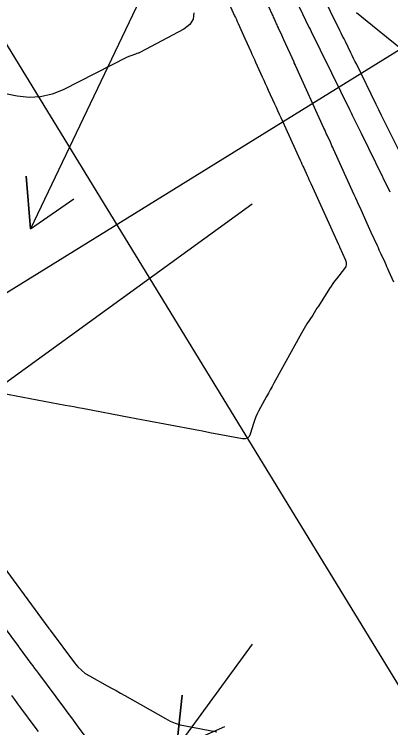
# Model space of a CAD drawing. Extents: x 954385 to 988206, y 1868364 to 1924553.
# Drawn here: x 956180.1 to 956222.9, y 1922409.4 to 1922490.5 of the extents above; entities that cross this region are included whole.
import ezdxf

# ---------------------------------------------------------------- set-up
doc = ezdxf.new("R2010")
doc.units = 0
for name, color, linetype in [('26', 7, 'Continuous'), ('6', 7, 'Continuous'), ('7', 7, 'Continuous'), ('Default', 7, 'Continuous')]:
    doc.layers.add(name, color=color, linetype=linetype)

msp = doc.modelspace()

# ---------------------------------------------------------------- linework, layer by layer
at = {"layer": '26'}
for points in [[(956357.131, 1922568.928), (955972.282, 1922330.92), (955975.123, 1922336.204), (955972.282, 1922330.92), (955978.279, 1922331.101)], [(956207.131, 1922518.928), (956181.919, 1922466.151), (956181.452, 1922472.133), (956181.919, 1922466.151), (956186.866, 1922469.547)], [(956207.131, 1922468.928), (956127.738, 1922411.4), (956130.186, 1922416.879), (956127.738, 1922411.4), (956133.706, 1922412.02)], [(956207.131, 1922418.928), (956198.552, 1922407.169), (956199.191, 1922413.134), (956198.552, 1922407.169), (956204.038, 1922409.598)]]:
    msp.add_lwpolyline(points, dxfattribs=at)
at = {"layer": '6'}
for points in [[(956225.486, 1922471.651), (956224.776, 1922473.096), (956224.524, 1922473.608), (956224.272, 1922474.121), (956224.021, 1922474.633), (956223.769, 1922475.145), (956222.461, 1922477.807), (956222.159, 1922478.421), (956221.858, 1922479.035), (956221.556, 1922479.65), (956221.254, 1922480.264), (956218.986, 1922484.879), (956218.831, 1922485.196), (956218.675, 1922485.513), (956218.519, 1922485.83), (956218.363, 1922486.147), (956217.74, 1922487.415), (956217.584, 1922487.732), (956217.428, 1922488.049), (956217.272, 1922488.366), (956217.116, 1922488.683), (956214.973, 1922493.045)], [(956218.986, 1922490.73), (956219.594, 1922490.239), (956220.202, 1922489.747), (956220.81, 1922489.255), (956221.418, 1922488.763), (956227.329, 1922483.981)], [(956179.771, 1922413.106), (956180.118, 1922412.64), (956180.466, 1922412.173), (956180.813, 1922411.707), (956182.434, 1922409.53), (956182.819, 1922409.011)]]:
    msp.add_lwpolyline(points, dxfattribs=at)
at = {"layer": '7'}
for points in [[(956204.686, 1922491.361), (956205.139, 1922490.363), (956205.24, 1922490.139), (956205.342, 1922489.916), (956205.443, 1922489.692), (956205.545, 1922489.468), (956206.154, 1922488.126), (956206.358, 1922487.679), (956206.982, 1922486.303), (956207.12, 1922485.999), (956207.258, 1922485.696), (956207.396, 1922485.392), (956207.534, 1922485.088), (956208.29, 1922483.425), (956208.462, 1922483.047), (956208.634, 1922482.669), (956208.806, 1922482.29), (956208.978, 1922481.912), (956209.687, 1922480.349), (956209.863, 1922479.963), (956210.038, 1922479.576), (956210.214, 1922479.19), (956210.39, 1922478.803), (956212.604, 1922473.932), (956212.703, 1922473.714), (956212.803, 1922473.495), (956212.902, 1922473.277), (956213.001, 1922473.058), (956213.399, 1922472.184), (956213.498, 1922471.966), (956213.597, 1922471.747), (956213.696, 1922471.529), (956213.796, 1922471.31), (956216.947, 1922464.367), (956216.989, 1922464.274), (956217.053, 1922464.134), (956217.074, 1922464.087), (956217.756, 1922462.588), (956217.837, 1922462.335), (956217.844, 1922462.091), (956217.779, 1922461.856), (956217.64, 1922461.629), (956216.718, 1922460.464), (956216.509, 1922460.193), (956216.308, 1922459.918), (956216.114, 1922459.636), (956215.927, 1922459.35), (956214.669, 1922457.365), (956214.508, 1922457.11), (956214.346, 1922456.856), (956214.184, 1922456.601), (956214.022, 1922456.347), (956213.374, 1922455.33), (956213.214, 1922455.074), (956213.058, 1922454.816), (956212.906, 1922454.556), (956212.758, 1922454.293), (956209.614, 1922448.6), (956209.405, 1922448.221), (956209.195, 1922447.842), (956208.986, 1922447.463), (956208.776, 1922447.083), (956207.853, 1922445.412), (956207.695, 1922445.106), (956207.553, 1922444.793), (956207.429, 1922444.473), (956207.322, 1922444.146), (956206.926, 1922442.822), (956206.797, 1922442.541), (956206.608, 1922442.358), (956206.359, 1922442.273), (956206.049, 1922442.287), (956202.344, 1922442.978), (956201.502, 1922443.134), (956200.659, 1922443.291), (956194.988, 1922444.348), (956194.573, 1922444.426), (956194.158, 1922444.504), (956193.743, 1922444.582), (956193.328, 1922444.661), (956187.853, 1922445.707), (956187.355, 1922445.802), (956186.857, 1922445.896), (956186.359, 1922445.99), (956185.861, 1922446.083), (956175.48, 1922448.017)], [(956223.263, 1922460.071), (956222.683, 1922461.346), (956222.575, 1922461.585), (956222.467, 1922461.823), (956222.358, 1922462.062), (956222.25, 1922462.3), (956221.815, 1922463.254), (956221.707, 1922463.492), (956221.598, 1922463.731), (956221.49, 1922463.969), (956221.382, 1922464.208), (956220.685, 1922465.74), (956220.533, 1922466.074), (956220.381, 1922466.409), (956220.229, 1922466.744), (956220.077, 1922467.079), (956219.403, 1922468.564), (956219.24, 1922468.923), (956219.077, 1922469.282), (956218.914, 1922469.641), (956218.751, 1922470.001), (956216.396, 1922475.179), (956216.305, 1922475.38), (956216.213, 1922475.582), (956216.121, 1922475.783), (956216.03, 1922475.985), (956215.663, 1922476.791), (956215.571, 1922476.993), (956215.48, 1922477.195), (956215.388, 1922477.396), (956215.297, 1922477.598), (956212.074, 1922484.694), (956212.018, 1922484.819), (956211.932, 1922485.006), (956211.904, 1922485.069), (956210.739, 1922487.634), (956210.503, 1922488.153), (956210.148, 1922488.936), (956210.09, 1922489.064), (956210.032, 1922489.192), (956209.973, 1922489.32), (956209.915, 1922489.447), (956209.683, 1922489.959), (956209.625, 1922490.086), (956209.567, 1922490.214), (956209.509, 1922490.342), (956209.451, 1922490.47), (956209.05, 1922491.353)], [(956212.467, 1922491.368), (956213.595, 1922489.074), (956213.722, 1922488.815), (956213.849, 1922488.556), (956213.977, 1922488.297), (956214.104, 1922488.038), (956214.613, 1922487.001), (956214.741, 1922486.742), (956214.868, 1922486.483), (956214.996, 1922486.224), (956215.123, 1922485.965), (956218.195, 1922479.717), (956218.306, 1922479.492), (956218.416, 1922479.267), (956218.527, 1922479.043), (956218.637, 1922478.818), (956219.189, 1922477.695), (956219.52, 1922477.021), (956222.806, 1922470.333)], [(956200.501, 1922490.678), (956200.433, 1922489.964), (956200.055, 1922489.354), (956199.366, 1922488.85), (956194.38, 1922486.181), (956194.34, 1922486.161), (956194.299, 1922486.142), (956194.258, 1922486.125), (956194.215, 1922486.109), (956194.044, 1922486.052), (956193.958, 1922486.023), (956193.873, 1922485.994), (956193.334, 1922485.811), (956193.231, 1922485.774), (956193.129, 1922485.734), (956193.029, 1922485.69), (956192.93, 1922485.642), (956185.646, 1922481.954), (956184.383, 1922481.436), (956183.09, 1922481.143), (956181.766, 1922481.076), (956180.411, 1922481.235), (956171.972, 1922482.907)], [(956178.368, 1922428.368), (956184.03, 1922420.726), (956184.047, 1922420.703), (956184.158, 1922420.555), (956184.161, 1922420.552), (956184.165, 1922420.545), (956186.95, 1922416.804), (956187.313, 1922416.366), (956187.716, 1922415.974), (956188.159, 1922415.628), (956188.642, 1922415.328), (956190.654, 1922414.22), (956191.156, 1922413.942), (956191.658, 1922413.663), (956192.159, 1922413.382), (956192.659, 1922413.1), (956197.271, 1922410.49), (956197.814, 1922410.211), (956198.374, 1922409.98), (956198.952, 1922409.796), (956199.547, 1922409.66), (956203.138, 1922408.991)], [(956192.575, 1922402.539), (956187.406, 1922409.516), (956187.012, 1922410.048), (956186.617, 1922410.58), (956186.222, 1922411.112), (956185.826, 1922411.643), (956182.865, 1922415.62), (956182.654, 1922415.904), (956182.443, 1922416.187), (956182.231, 1922416.471), (956182.02, 1922416.755), (956180.754, 1922418.456), (956180.752, 1922418.459), (956180.747, 1922418.467), (956180.645, 1922418.603), (956180.621, 1922418.635), (956180.597, 1922418.667), (956174.709, 1922426.613)]]:
    msp.add_lwpolyline(points, dxfattribs=at)
at = {"layer": 'Default'}
msp.add_line((957221.14, 1920784.239), (956045.796, 1922705.182), dxfattribs=at)

doc.saveas('drawing.dxf')
